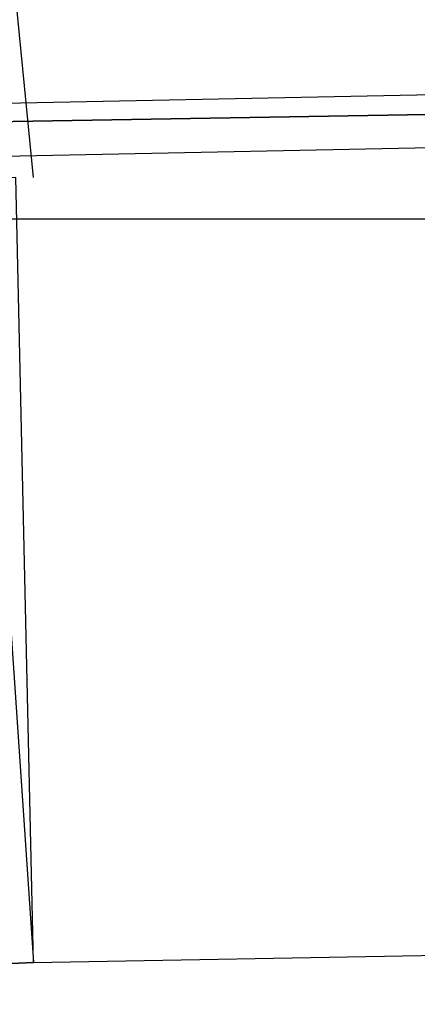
# Model space of a CAD drawing. Header units: feet. Extents: x -79 to 198, y -22 to 181.
# Tile 696 of 982: x 83.803 to 84.1, y 153.386 to 154.122. Entities that reach past the tile are written whole.
import ezdxf

# ---------------------------------------------------------------- set-up
doc = ezdxf.new("R2010")
doc.units = ezdxf.units.FT
doc.layers.add('A-AREA-COMUN', color=252, linetype='CONTINUOUS')
doc.layers.add('A-LINEA', color=7, linetype='CONTINUOUS')

msp = doc.modelspace()

# ---------------------------------------------------------------- linework, layer by layer
at = {"layer": 'A-AREA-COMUN'}
msp.add_lwpolyline([(92.64, 126.5778), (92.64, 127.5733), (96.768, 144.9422), (90.56, 146.3822), (90.432, 147.5733), (90.72, 148.7289), (87.12, 149.6178), (87.12, 150.5778), (87.76, 153.1733), (87.36, 153.2089), (87.36, 153.9733), (83.648, 153.9733), (83.232, 159.3778), (88.608, 159.7689), (95.328, 159.7689), (101.84, 159.2889), (108.128, 158.3822), (115.968, 156.5689), (123.872, 153.9733)], dxfattribs=at)
at = {"layer": 'A-LINEA'}
for p, q in [((83.8133, 154.0044), (83.2933, 159.2711)), ((83.8133, 154.0044), (83.2933, 159.2711)), ((83.8133, 153.4178), (87.52, 153.4844)), ((83.8133, 153.4178), (87.52, 153.4844))]:
    msp.add_line(p, q, dxfattribs=at)
for points in [[(83.68, 154.0578), (87.6267, 154.1378), (87.6267, 154.1111), (83.68, 154.0444), (83.68, 154.0578)], [(83.68, 154.0578), (87.6267, 154.1378), (87.6267, 154.1111), (83.68, 154.0444), (83.68, 154.0578)], [(83.68, 154.0311), (83.68, 154.0444), (87.6267, 154.1111), (87.6267, 154.0978), (83.68, 154.0178), (83.68, 154.0311)], [(83.68, 154.0311), (83.68, 154.0444), (87.6267, 154.1111), (87.6267, 154.0978), (83.68, 154.0178), (83.68, 154.0311)], [(83.8133, 153.4178), (83.52, 153.4044), (83.48, 153.9911), (83.7733, 154.0044), (83.8133, 153.4178)], [(83.8133, 153.4178), (83.52, 153.4044), (83.48, 153.9911), (83.7733, 154.0044), (83.8133, 153.4178)], [(83.52, 153.4044), (83.8133, 153.4178), (83.8, 154.0044), (83.5067, 153.9911), (83.52, 153.4044)], [(83.52, 153.4044), (83.8133, 153.4178), (83.8, 154.0044), (83.5067, 153.9911), (83.52, 153.4044)]]:
    msp.add_lwpolyline(points, dxfattribs=at)

doc.saveas('drawing.dxf')
